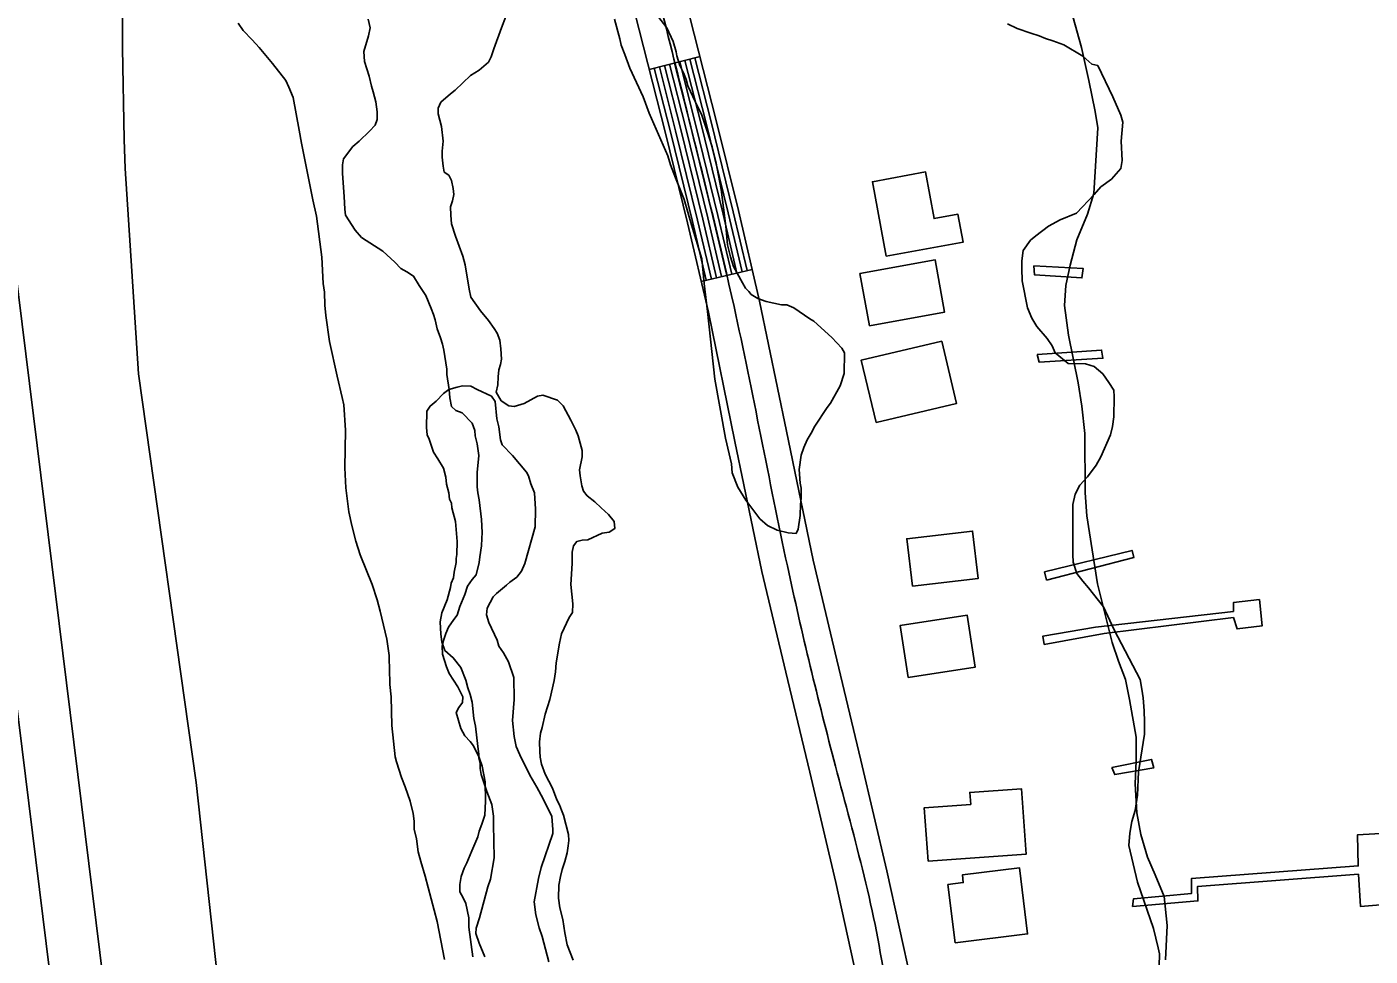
# Model space of a CAD drawing. Extents: x 3161564 to 3199464, y 849354 to 874788.
# Drawn here: x 3174517 to 3175285, y 862052 to 862583 of the extents above; entities that cross this region are included whole.
import ezdxf

# ---------------------------------------------------------------- set-up
doc = ezdxf.new("R2010")
doc.units = 0
for name, color, linetype in [('V-BLDG-OTLN', 7, 'Continuous'), ('V-CHAN-DOCK', 7, 'Continuous'), ('V-LEVE-TOET', 7, 'Continuous'), ('V-ROAD-CNTR', 7, 'Continuous'), ('V-SITE-VEGE', 7, 'Continuous'), ('V-SURV-LINE', 7, 'Continuous'), ('V-TOPO-SHOR', 7, 'Continuous')]:
    doc.layers.add(name, color=color, linetype=linetype)

msp = doc.modelspace()

# ---------------------------------------------------------------- linework, layer by layer
at = {"layer": 'V-BLDG-OTLN'}
for points in [[(3175008.53, 862451.57), (3175000.74, 862494.22), (3175031.09, 862499.77), (3175035.95, 862473.15), (3175049.6, 862475.64), (3175052.53, 862459.61)], [(3174998.98, 862411.91), (3174993.58, 862441.74), (3175036.62, 862449.53), (3175042.02, 862419.7)], [(3175002.79, 862356.64), (3174994.4, 862392.27), (3175040.39, 862403.09), (3175048.78, 862367.47)], [(3175023.57, 862263.04), (3175020.39, 862290.19), (3175057.96, 862294.59), (3175061.15, 862267.44)], [(3175021.16, 862210.89), (3175016.57, 862240.56), (3175054.94, 862246.49), (3175059.53, 862216.82)], [(3175032.56, 862105.92), (3175030.33, 862136.46), (3175056.92, 862138.4), (3175056.42, 862145.21), (3175085.96, 862147.36), (3175088.68, 862110.02)], [(3175048.02, 862059.28), (3175043.91, 862092.61), (3175052.71, 862093.69), (3175052.16, 862098.13), (3175084.82, 862102.15), (3175089.47, 862064.38)]]:
    msp.add_lwpolyline(points, close=True, dxfattribs=at)
at = {"layer": 'V-CHAN-DOCK'}
for points in [[(3175093.09, 862446.19), (3175121.23, 862444.56), (3175120.48, 862439.27), (3175093.33, 862441.05), (3175093.09, 862446.19)], [(3175094.9, 862395.46), (3175131.72, 862397.99), (3175132.47, 862393.34), (3175095.98, 862391.13), (3175094.9, 862395.46)], [(3175100.21, 862266.46), (3175150.13, 862279.38), (3175149.2, 862283.54), (3175099.13, 862271.28), (3175100.21, 862266.46)], [(3175098.96, 862229.8), (3175133.15, 862235.99), (3175207.13, 862245.11), (3175209.18, 862238.69), (3175223.61, 862240.46), (3175221.95, 862255.39), (3175207.21, 862253.82), (3175207.07, 862248.62), (3175128.28, 862239.64), (3175098.1, 862234.52), (3175098.96, 862229.8)], [(3175137.53, 862159.46), (3175160.31, 862164.05), (3175161.55, 862159.23), (3175139.29, 862155.46), (3175137.53, 862159.46)], [(3175149.47, 862080.06), (3175186.8, 862083.25), (3175186.61, 862091.54), (3175278.52, 862098.46), (3175279.7, 862080.05), (3175300.44, 862081.69), (3175297.8, 862122.17), (3175278.07, 862121), (3175278.43, 862103.27), (3175183.21, 862096.07), (3175183.06, 862087.46), (3175150.04, 862084.52), (3175149.47, 862080.06)]]:
    msp.add_lwpolyline(points, dxfattribs=at)
at = {"layer": 'V-LEVE-TOET'}
msp.add_lwpolyline([(3174583.41, 862815.14), (3174578.91, 862776.55), (3174573.25, 862715.17), (3174571.54, 862682.34), (3174572.21, 862652.95), (3174572.31, 862611.96), (3174572, 862570.6), (3174573.07, 862518.39), (3174573.57, 862501.76), (3174581.28, 862384.49), (3174614.13, 862150.81), (3174645, 861868.46), (3174692.09, 861514.7), (3174731.03, 861182.34), (3174779.51, 860819.67), (3174822.78, 860492.26), (3174886.6, 860028.81)], dxfattribs=at)
at = {"layer": 'V-ROAD-CNTR'}
for p, q in [((3174873.14, 862558.35), (3174902.22, 862565.74)), ((3174902.84, 862437.21), (3174932.05, 862444.07))]:
    msp.add_line(p, q, dxfattribs=at)
for points in [[(3175075.33, 861686.94), (3175068.14, 861718.85), (3175054.8, 861771.11), (3175043.09, 861828.66), (3175032.77, 861885.88), (3175028.98, 861959.75), (3175028.09, 861997.93), (3175023.16, 862036.48), (3175008.99, 862100.51), (3174994.21, 862163.75), (3174980.36, 862220.95), (3174966.78, 862277.9), (3174951.56, 862351.75), (3174936.28, 862426.04), (3174924.13, 862477.74), (3174911.51, 862529.18), (3174893.98, 862598.13), (3174876.27, 862666.98), (3174866.45, 862704.69), (3174855.26, 862743.07), (3174851.12, 862752.79), (3174846.17, 862759.54)], [(3175044.75, 861448.07), (3175051.72, 861551.19), (3175053.95, 861606.31), (3175050.57, 861660.36), (3175038.96, 861711.84), (3175025.55, 861764.4), (3175013.62, 861823.01), (3175002.91, 861882.44), (3174999, 861958.63), (3174998.13, 861995.67), (3174993.57, 862031.33), (3174979.74, 862093.85), (3174965.02, 862156.81), (3174951.19, 862213.94), (3174937.5, 862271.39), (3174922.17, 862345.7), (3174906.98, 862419.59), (3174894.96, 862470.74), (3174882.4, 862521.91), (3174864.92, 862590.69)], [(3174929.13, 862443.39), (3174921.21, 862477.04), (3174908.6, 862528.46), (3174899.31, 862565)], [(3174905.76, 862437.89), (3174897.88, 862471.44), (3174885.32, 862522.64), (3174876.05, 862559.09)], [(3174908.68, 862438.58), (3174900.79, 862472.14), (3174888.23, 862523.37), (3174878.96, 862559.82)], [(3174911.6, 862439.27), (3174903.71, 862472.84), (3174891.14, 862524.09), (3174881.87, 862560.56)], [(3174914.52, 862439.95), (3174906.63, 862473.54), (3174894.05, 862524.82), (3174884.77, 862561.3)], [(3174917.44, 862440.64), (3174909.55, 862474.24), (3174896.96, 862525.55), (3174887.68, 862562.04)], [(3174920.36, 862441.33), (3174912.46, 862474.94), (3174899.87, 862526.27), (3174890.59, 862562.78)], [(3174923.29, 862442.01), (3174915.38, 862475.64), (3174902.78, 862527), (3174893.5, 862563.52)], [(3174926.21, 862442.7), (3174918.3, 862476.34), (3174905.69, 862527.73), (3174896.4, 862564.26)]]:
    msp.add_lwpolyline(points, dxfattribs=at)
msp.add_spline([(3176879.13, 855651.91), (3176902.29, 855659.09), (3176934.11, 855667), (3176983.45, 855657.71), (3177040.65, 855639.06), (3177110.48, 855613.55), (3177170.58, 855601.76), (3177236.78, 855586.88), (3177274.78, 855573.53), (3177317.45, 855579.76), (3177362.6, 855595.69), (3177411.95, 855643.14), (3177451.73, 855679.19), (3177476.66, 855705.79), (3177478.27, 855736.95), (3177464.17, 855782.28), (3177430.75, 855833.4), (3177372.99, 855887.77), (3177287.84, 855954.83), (3177219.82, 855998.44), (3177152.98, 856039.39), (3177089.34, 856079.24), (3177023.39, 856134.32), (3176966.63, 856207.93), (3176895.25, 856290.08), (3176782.25, 856425.12), (3176693.16, 856545.3), (3176615.17, 856622.65), (3176543.92, 856726.5), (3176474.39, 856784.21), (3176414.35, 856823.58), (3176395.9, 856827.98), (3176350.82, 856806.18), (3176279.15, 856754.7), (3176211.55, 856707.42), (3176172.25, 856696.11), (3176141.13, 856702.01), (3176111.75, 856719.58), (3176032.57, 856777.37), (3175933.58, 856857.43), (3175839.01, 856930.26), (3175807.14, 856951.51), (3175770.09, 856958.67), (3175787.12, 856991.4), (3175795.09, 857040.68), (3175799.48, 857113.73), (3175810.82, 857206.92), (3175813.71, 857287.37), (3175807.75, 857386.83), (3175805.68, 857497.94), (3175801.94, 857543.61), (3175783.46, 857620.53), (3175760.24, 857716.11), (3175755.33, 857765.52), (3175754.53, 857815.64), (3175751.69, 857884.28), (3175756.31, 858015.46), (3175754.85, 858158.56), (3175753.05, 858270.8), (3175748.6, 858321.65), (3175736.5, 858372), (3175677.16, 858555.53), (3175602.24, 858747.09), (3175558.22, 858866.86), (3175502.52, 858986.22), (3175436.28, 859092.62), (3175371.24, 859185.12), (3175300.68, 859261.58), (3175219.1, 859367.23), (3175166.22, 859443.65), (3175175.33, 859507.13), (3175222, 859537.88), (3175285.34, 859568.35), (3175321.17, 859607.46), (3175310.3, 859667.21), (3175262.41, 859798.62), (3175224.64, 859877.87), (3175174.73, 859982.04), (3175144.84, 860115.36), (3175122.61, 860284.79), (3175088.43, 860568.57), (3175086.28, 860704.54), (3175072.2, 860854.52), (3175052.53, 860999.93), (3175047.5, 861166.8), (3175053.18, 861343.73), (3175066.7, 861550.38), (3175065.46, 861662.49), (3175040.18, 861767.75), (3175017.84, 861884.16), (3175008.36, 862033.9), (3174979.61, 862160.28), (3174952.14, 862274.65), (3174921.63, 862422.82), (3174896.96, 862525.55), (3174861.75, 862663.22), (3174841.1, 862738.01)], degree=3, dxfattribs=at)
at = {"layer": 'V-SITE-VEGE'}
for points in [[(3174883.88, 862509.09), (3174885.28, 862503.87), (3174888.12, 862496.41), (3174893.11, 862484.08), (3174897.32, 862469.55), (3174903.3, 862450.16), (3174904.55, 862436.05), (3174906.51, 862420.07), (3174910.69, 862381.42), (3174916.81, 862347.57), (3174920.28, 862333.05), (3174920.56, 862327.85), (3174923.76, 862319.64), (3174928.46, 862312.14), (3174936.44, 862301.62), (3174940.83, 862297.84), (3174946.35, 862295.15), (3174952.63, 862293.56), (3174957.07, 862293.12), (3174958.23, 862295.7), (3174959.47, 862303.46), (3174959.57, 862309.77), (3174960.01, 862313.47), (3174960.1, 862319.03), (3174959.41, 862322.01), (3174958.79, 862329.81), (3174960.04, 862337.95), (3174961.6, 862342.37), (3174963.53, 862346.79), (3174965.81, 862350.46), (3174967.74, 862354.51), (3174974.96, 862365.15), (3174976.86, 862367.71), (3174982.22, 862377.64), (3174984.56, 862384.65), (3174984.75, 862396.51), (3174983.31, 862399.13), (3174977.48, 862405.16), (3174967.25, 862414.61), (3174965.04, 862415.76), (3174955.88, 862422.21), (3174951.82, 862423.76), (3174948.86, 862423.81), (3174939.99, 862425.82), (3174935.2, 862427.38), (3174931.52, 862429.67), (3174930.07, 862431.54), (3174928.25, 862433.43), (3174926.44, 862436.43), (3174921.41, 862445.78), (3174919.64, 862451.37), (3174917.9, 862458.08), (3174916.97, 862468.85), (3174914.35, 862489.67), (3174911.27, 862505.67), (3174909.19, 862514.23), (3174906.37, 862523.18), (3174903.18, 862532.14), (3174899.6, 862539.61), (3174895.3, 862548.96), (3174894.25, 862552.68), (3174892.83, 862556.42), (3174890.67, 862560.53), (3174888.91, 862566.13), (3174888.58, 862568.36), (3174886.82, 862574.32), (3174883.25, 862582.17), (3174874.89, 862593.06)], [(3174733.61, 862148.47), (3174731.47, 862153.7), (3174728.65, 862162.65), (3174727.96, 862165.63), (3174726.03, 862183.46), (3174725.56, 862199.79), (3174724.94, 862206.85), (3174724.72, 862216.12), (3174724.44, 862221.32), (3174724.47, 862223.55), (3174723.14, 862232.84), (3174719.33, 862248.85), (3174717.58, 862255.19), (3174714.76, 862264.14), (3174707.99, 862280.94), (3174705.53, 862288.77), (3174703.08, 862297.71), (3174701.35, 862305.53), (3174699.73, 862319.28), (3174699.18, 862330.79), (3174699.53, 862352.29), (3174698.66, 862366.77), (3174697.62, 862370.87), (3174694.85, 862383.16), (3174690.36, 862402.89), (3174688.38, 862417.76), (3174687.74, 862423.7), (3174687.49, 862431.13), (3174686.83, 862435.96), (3174685.97, 862451.18), (3174683.02, 862474.6), (3174680.95, 862483.9), (3174674.44, 862516.28), (3174673.08, 862523.72), (3174669.68, 862542.32), (3174667.19, 862548.3), (3174665.39, 862552.04), (3174657.77, 862561.81), (3174650.13, 862570.83), (3174646.12, 862575.35), (3174641.02, 862580.63), (3174638.12, 862584.76)], [(3174853.28, 862587.12), (3174856.44, 862575.94), (3174857.12, 862572.22), (3174859.26, 862566.99), (3174862.09, 862559.15), (3174869.61, 862542.71), (3174873.16, 862533.38), (3174883.88, 862509.09)], [(3175078.01, 862584.49), (3175083.53, 862581.81), (3175091.27, 862579.08), (3175096.07, 862577.52), (3175099.75, 862575.97), (3175103.81, 862574.79), (3175110.08, 862572.46), (3175121.1, 862565.97), (3175126.21, 862561.44), (3175129.54, 862560.64), (3175138.14, 862542.7), (3175142.79, 862532.23), (3175143.83, 862528.14), (3175142.92, 862517.4), (3175143.47, 862506.26), (3175142.66, 862501.82), (3175137.36, 862495.6), (3175131.35, 862491.25), (3175127.57, 862486.86), (3175117.38, 862476.28), (3175108.04, 862472.35), (3175101.31, 862468.76), (3175094.17, 862463.31), (3175091.16, 862460.77), (3175086.98, 862454.9), (3175086.14, 862448.98), (3175086.07, 862444.53), (3175086.32, 862437.48), (3175089.41, 862422.22), (3175091.9, 862416.25), (3175094.79, 862411.38), (3175100.61, 862404.6), (3175103.51, 862400.47), (3175105.3, 862396.36), (3175112.61, 862390.31), (3175122.63, 862390.14), (3175127.42, 862388.58), (3175132.54, 862384.41), (3175135.8, 862379.54), (3175138.69, 862375.04), (3175139, 862371.32), (3175138.81, 862359.83), (3175137.98, 862354.28), (3175136.79, 862349.48), (3175131.39, 862336.96), (3175128.71, 862332.18), (3175123.78, 862325.58), (3175119.25, 862320.84)], [(3174815.77, 862048.45), (3174811.93, 862062.97), (3174810.16, 862067.83), (3174808.43, 862075.27), (3174807.44, 862082.71), (3174809.89, 862096.02), (3174811.47, 862102.3), (3174818.1, 862121.84), (3174818.14, 862124.07), (3174817.52, 862131.5), (3174812.5, 862141.59), (3174808.9, 862148.33), (3174804.93, 862155.08), (3174799.19, 862166.67), (3174797.05, 862171.52), (3174796.03, 862177.1), (3174795.07, 862186.39), (3174796.01, 862198.25), (3174795.85, 862210.86), (3174792.66, 862219.81), (3174789.77, 862225.06), (3174787.24, 862228.81), (3174786.18, 862232.16), (3174781.53, 862242.25), (3174780.12, 862246.73), (3174780.55, 862250.43), (3174784, 862257.05), (3174785.89, 862258.87), (3174791.53, 862263.6), (3174793.41, 862265.42), (3174797.54, 862268.32), (3174800.19, 862271.62), (3174802.12, 862276.04), (3174808.03, 862297.08), (3174808.2, 862307.09), (3174807.61, 862316.37), (3174805.47, 862321.6), (3174804.07, 862326.08), (3174802.99, 862328.32), (3174794.99, 862337.73), (3174789.15, 862343.76), (3174788.09, 862346.74), (3174787.1, 862354.17), (3174786.06, 862358.64), (3174785.12, 862368.67), (3174782.94, 862371.68), (3174774.84, 862375.52), (3174771.16, 862377.44), (3174766.35, 862377.52), (3174763.37, 862376.82), (3174758.52, 862375.42), (3174755.52, 862373.25), (3174751.36, 862368.87), (3174747.98, 862365.95), (3174746.08, 862363.02), (3174745.92, 862353.75), (3174746.23, 862349.66), (3174747.3, 862347.05), (3174749.77, 862339.59), (3174752.3, 862335.84), (3174755.55, 862330.59), (3174756.95, 862325.38), (3174757.25, 862321.29), (3174758.66, 862316.45), (3174758.96, 862312.73), (3174760.04, 862310.49), (3174760.37, 862307.89), (3174762.46, 862300.06), (3174763.38, 862288.55), (3174763.26, 862281.13), (3174762.85, 862278.91), (3174762.81, 862276.69), (3174761.61, 862271.14), (3174761.18, 862267.81)], [(3175119.25, 862320.84), (3175116.57, 862315.69), (3175115.36, 862309.78), (3175115.25, 862281.21), (3175115.55, 862276.76), (3175117.67, 862270.42), (3175120.93, 862265.92), (3175124.21, 862262.15), (3175132.93, 862251.25), (3175139.02, 862238.17), (3175153.75, 862209.74), (3175154.77, 862204.15), (3175155.43, 862199.32), (3175156.05, 862191.89), (3175156.32, 862185.58), (3175156.2, 862178.54), (3175152.87, 862157.08), (3175152.28, 862143.74), (3175151.02, 862134.86), (3175149.06, 862128.58), (3175147.84, 862121.93), (3175147.35, 862114.89), (3175152.2, 862094.04), (3175161.4, 862067.55), (3175164.18, 862056.38), (3175164.87, 862053.03), (3175164.75, 862045.98)], [(3174761.18, 862267.81), (3174760.02, 862264.87), (3174759.61, 862262.28), (3174757.64, 862255.26), (3174754.55, 862247.9), (3174753.72, 862242.72), (3174753.97, 862235.67), (3174754.64, 862231.2), (3174756.41, 862226.35), (3174761.17, 862222.19), (3174765.53, 862216.56), (3174768.38, 862209.46), (3174769.41, 862205), (3174770.83, 862201.26), (3174771.87, 862196.79), (3174772.83, 862187.51), (3174773.87, 862183.04), (3174775.16, 862171.52), (3174775.83, 862167.06), (3174775.79, 862164.83), (3174776.49, 862161.85), (3174776.44, 862158.89), (3174777.12, 862155.54), (3174780.3, 862145.84), (3174783.14, 862138.38), (3174783.82, 862134.28), (3174784.14, 862131.68), (3174784.06, 862126.86), (3174784.49, 862107.94), (3174782.43, 862095.73), (3174780.88, 862091.31), (3174776.13, 862073.58), (3174774.18, 862067.68), (3174774.13, 862064.71), (3174775.89, 862059.12), (3174779.1, 862051.28)], [(3174756.08, 862049.81), (3174751.99, 862071.39), (3174745, 862097.47), (3174742.54, 862105.67), (3174741.15, 862111.26), (3174740.16, 862118.69), (3174738.77, 862124.28), (3174738.85, 862128.72), (3174738.18, 862133.19), (3174736.44, 862140.26), (3174733.61, 862148.47)]]:
    msp.add_lwpolyline(points, dxfattribs=at)
at = {"layer": 'V-SURV-LINE'}
for points in [[(3174744.86, 860307.17), (3174478.72, 862459.93)], [(3174508.49, 862463.63), (3174774.64, 860310.87)]]:
    msp.add_lwpolyline(points, dxfattribs=at)
at = {"layer": 'V-TOPO-SHOR'}
for points in [[(3174791.25, 862588.69), (3174788.69, 862582.05), (3174784.26, 862570.09), (3174782.85, 862565.66), (3174781.23, 862562.56), (3174776.03, 862557.97), (3174771.08, 862554.93), (3174762.25, 862546.61), (3174759.54, 862544.43), (3174754.11, 862539.62), (3174752.5, 862536.3), (3174752.44, 862532.96), (3174754.33, 862525.8), (3174755.3, 862517.32), (3174754.76, 862511.75), (3174754.7, 862508.19), (3174755.29, 862503.06), (3174755.9, 862499.7), (3174758.54, 862497.87), (3174760.06, 862494.95), (3174761.09, 862490.26), (3174761.48, 862486.91), (3174760.75, 862483.36), (3174759.58, 862479.81), (3174759.73, 862475.13), (3174760.09, 862470.22), (3174762.42, 862463.05), (3174766.69, 862451.61), (3174767.95, 862446.69)], [(3175168.32, 862049.58), (3175169.32, 862069.2), (3175167.51, 862085.75), (3175162.39, 862098.07), (3175157.9, 862108.26), (3175154.1, 862121.22), (3175151.92, 862133.52), (3175150.93, 862150.05), (3175151.54, 862163.3), (3175151.51, 862176.72), (3175147.78, 862198.36), (3175145.43, 862209.84), (3175141.44, 862220.18), (3175137.78, 862230.85), (3175129.42, 862264.48), (3175123.4, 862303.32), (3175122.37, 862316.42), (3175122.2, 862350.3), (3175120.54, 862365.86), (3175118.38, 862379.3), (3175112.9, 862406.52), (3175110.61, 862423.56), (3175111.37, 862434.84), (3175113.77, 862446.6), (3175117.5, 862460.97), (3175123.7, 862475.64), (3175127.24, 862487.39), (3175129.56, 862525.01), (3175128.01, 862534.35), (3175124.41, 862552.06), (3175120.17, 862570.91), (3175115.26, 862588.64)], [(3174715.44, 862545.61), (3174714.38, 862548.75), (3174713.14, 862554.56), (3174710.38, 862562.85), (3174710.03, 862568.65), (3174712.63, 862577.52), (3174713.6, 862582.18), (3174712.57, 862587.1)], [(3174772.29, 862051.32), (3174770.12, 862068.3), (3174769.99, 862073.65), (3174768.34, 862081.69), (3174766.84, 862085.06), (3174764.89, 862088.44), (3174764.96, 862092.67), (3174765.7, 862097.11), (3174767.34, 862101.99), (3174768.95, 862105.08), (3174771.74, 862111.94), (3174775.21, 862119.91), (3174775.93, 862123.01), (3174777.56, 862127), (3174779.21, 862132.32), (3174779.57, 862140.33), (3174779.3, 862151.26), (3174777.67, 862160.2), (3174775.97, 862165.13), (3174772.74, 862171.87), (3174770.77, 862174.35), (3174767.71, 862177.52), (3174765.55, 862181.79), (3174762.8, 862190.97), (3174764.41, 862193.84), (3174766.46, 862196.7), (3174766.52, 862199.82), (3174763.72, 862205.66), (3174758.71, 862213.1), (3174757.22, 862216.91), (3174754.89, 862224.3), (3174754.74, 862228.76), (3174755.46, 862232.09), (3174756.87, 862236.08), (3174758.49, 862239.62), (3174761.46, 862244.03), (3174763.28, 862246.45), (3174764.92, 862251.55), (3174767.71, 862258.41), (3174769.35, 862263.06), (3174771.86, 862266.81), (3174774.14, 862269.66), (3174776.03, 862276.54), (3174776.31, 862279.88), (3174777.31, 862286.1), (3174777.38, 862290.33), (3174777.66, 862293.67), (3174777.34, 862301.25), (3174775.96, 862312.42), (3174775.14, 862316.44), (3174774.75, 862319.79), (3174774.89, 862328.03), (3174775.72, 862337.82), (3174774.71, 862344.52), (3174773.68, 862349), (3174773.5, 862352.12), (3174772.01, 862356.16), (3174766.31, 862362.05), (3174762.55, 862363.44), (3174760.14, 862365.71), (3174759.1, 862370.63), (3174758.74, 862375.54), (3174757.55, 862384.03), (3174757.37, 862387.15), (3174755.77, 862397.87), (3174754.94, 862401.45), (3174753.88, 862405.03), (3174751.96, 862410.19), (3174750.71, 862415.34), (3174749.87, 862418.25), (3174748.59, 862421.83), (3174745.37, 862429.24), (3174741.68, 862434.87), (3174738.43, 862440.27), (3174734.68, 862442.79), (3174731.14, 862444.63), (3174727.64, 862448.25), (3174720.84, 862454.6), (3174708.71, 862462.38), (3174704.99, 862466.46), (3174699.56, 862475.01), (3174699.18, 862478.58), (3174698.85, 862485.72), (3174697.73, 862498.89), (3174697.81, 862503.79), (3174698.32, 862507.34), (3174703.78, 862514.38), (3174707.4, 862517.44), (3174713.29, 862523.14), (3174716.46, 862526.43), (3174717.63, 862529.75), (3174717.7, 862534.21), (3174716.9, 862539.79), (3174715.44, 862545.61)], [(3174767.95, 862446.69), (3174770.17, 862432.84), (3174771.2, 862428.14), (3174776.65, 862420.48), (3174781.23, 862414.83), (3174784.5, 862410.32), (3174786.24, 862407.62), (3174787.73, 862403.58), (3174788.31, 862398.67), (3174788.66, 862392.87), (3174788.17, 862389.76), (3174787.22, 862386.65), (3174786.71, 862382.65), (3174786.64, 862378.2), (3174785.68, 862373.98), (3174788.49, 862369.03), (3174792.9, 862366.06), (3174796.01, 862365.78), (3174801.61, 862367.47), (3174809.26, 862371.58), (3174812.39, 862372.2), (3174820.81, 862369.38), (3174823.87, 862366.21), (3174828.41, 862357.89), (3174831.22, 862352.28), (3174832.5, 862348.91), (3174834.81, 862340.63), (3174834.75, 862337.07), (3174833.29, 862329.51), (3174833.68, 862326.16), (3174834.7, 862320.35), (3174835.54, 862317.44), (3174837.72, 862314.73), (3174842.12, 862311.32), (3174845.63, 862307.92), (3174849.8, 862304.06), (3174853.08, 862299.99), (3174853.46, 862295.98), (3174850.31, 862294.02), (3174846.28, 862293.42), (3174837.97, 862289.55), (3174834.85, 862289.38), (3174831.72, 862288.54), (3174829.9, 862286.12), (3174829.17, 862282.57), (3174829.06, 862276.11), (3174828.42, 862264.08), (3174829.57, 862252.92), (3174829.26, 862248.02), (3174827.43, 862245.16), (3174823.04, 862235.87), (3174821.84, 862230.55), (3174819.87, 862219.21), (3174819.56, 862214.09), (3174818.81, 862209.21), (3174816.4, 862198.33), (3174813.59, 862189.9), (3174811.91, 862182.36), (3174810.96, 862179.03), (3174810.43, 862174.14), (3174810.56, 862168.56), (3174810.73, 862165.44), (3174811.56, 862161.42), (3174813.69, 862155.59), (3174817.79, 862147.72), (3174820.35, 862140.99), (3174821.79, 862138.22), (3174823.08, 862135.16), (3174824.14, 862132.17), (3174827.08, 862121.2), (3174827.24, 862117.7), (3174826.9, 862114.67), (3174826.16, 862110.74), (3174824.89, 862105.79), (3174823.4, 862101.13), (3174822.37, 862097.21), (3174821.47, 862092.25), (3174821.28, 862084.83), (3174822.15, 862079.24), (3174823.82, 862072.53), (3174824.96, 862065.01), (3174826.33, 862058.23), (3174829.75, 862049.33)]]:
    msp.add_lwpolyline(points, dxfattribs=at)

doc.saveas('drawing.dxf')
